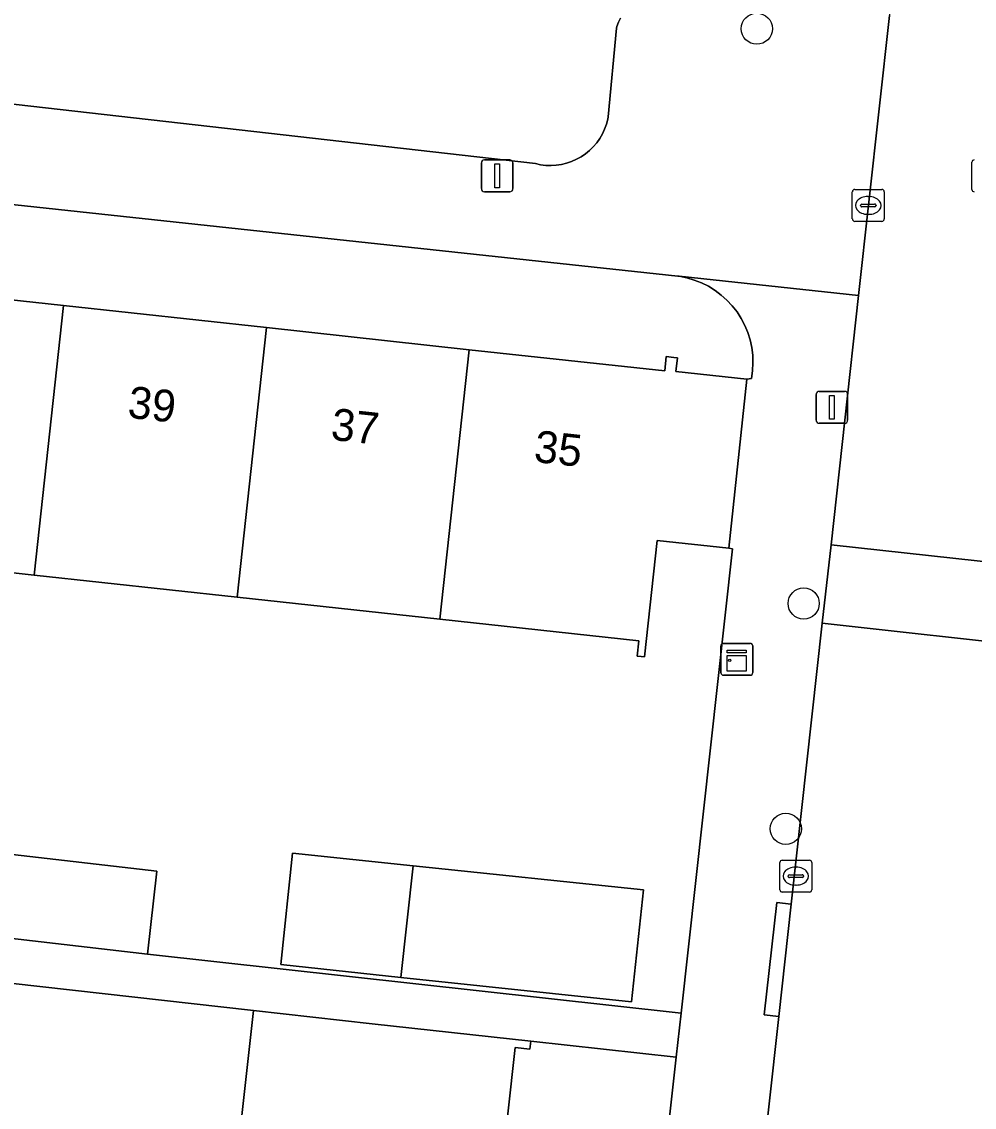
# Model space of a CAD drawing. Extents: x 161928 to 163071, y 386474 to 387428.
# Drawn here: x 162671.02 to 162700.89, y 387185.05 to 387219.1 of the extents above; entities that cross this region are included whole.
import ezdxf

# ---------------------------------------------------------------- set-up
doc = ezdxf.new("R2010")
doc.units = 0
for name, color, linetype in [('IMGEO_Boom', 7, 'Continuous'), ('IMGEO_Erf', 7, 'Continuous'), ('IMGEO_Kast', 7, 'Continuous'), ('IMGEO_Kolk', 7, 'Continuous'), ('IMGEO_Lichtmast', 7, 'Continuous'), ('IMGEO_Pand', 7, 'Continuous'), ('IMGEO_Pand_nummerreeks', 7, 'Continuous'), ('IMGEO_Parkeervlak_open', 7, 'Continuous'), ('IMGEO_Rijbaan_lokaal_open', 7, 'Continuous'), ('IMGEO_Rioolput', 7, 'Continuous'), ('IMGEO_Voetpad_open', 7, 'Continuous')]:
    doc.layers.add(name, color=color, linetype=linetype)

msp = doc.modelspace()

# ---------------------------------------------------------------- linework, layer by layer
at = {"layer": 'IMGEO_Boom'}
for centre in [(162694.066, 387218.879), (162695.537, 387200.85), (162694.974, 387193.782)]:
    msp.add_circle(centre, 0.489, dxfattribs=at)
at = {"layer": 'IMGEO_Erf'}
for points in [[(162665.965, 387210.889), (162672.327, 387210.197), (162678.69, 387209.504), (162685.052, 387208.811), (162691.181, 387208.144), (162691.229, 387208.594), (162691.463, 387208.568), (162691.575, 387208.556), (162691.529, 387208.125), (162693.755, 387207.885), (162693.898, 387207.909), (162693.933, 387208.15), (162693.946, 387208.393), (162693.938, 387208.636), (162693.908, 387208.877), (162693.857, 387209.115), (162693.784, 387209.347), (162693.691, 387209.572), (162693.578, 387209.788), (162693.447, 387209.993), (162693.298, 387210.185), (162693.132, 387210.363), (162692.951, 387210.525), (162692.756, 387210.671), (162692.549, 387210.799), (162692.331, 387210.907), (162692.105, 387210.996), (162691.871, 387211.065), (162691.632, 387211.112), (162691.595, 387211.117), (162649.637, 387215.636)], [(162670.456, 387193.005), (162675.257, 387192.456), (162674.959, 387189.852), (162691.693, 387187.998), (162693.307, 387202.562), (162693.186, 387202.587), (162690.94, 387202.828), (162690.548, 387199.175), (162690.442, 387199.186), (162690.314, 387199.2), (162690.365, 387199.677), (162684.132, 387200.356), (162677.77, 387201.048), (162671.407, 387201.741), (162665.045, 387202.434)], [(162670.659, 387111.689), (162671.206, 387116.659), (162671.341, 387117.884), (162672.041, 387124.245), (162671.266, 387124.372), (162671.962, 387130.692), (162672.662, 387137.054), (162673.363, 387143.415), (162674.063, 387149.777), (162674.764, 387156.138), (162673.297, 387156.299), (162673.996, 387162.662), (162675.465, 387162.501), (162676.165, 387168.861), (162673.689, 387169.133), (162674.389, 387175.495), (162674.631, 387175.468), (162675.281, 387181.39), (162677.518, 387181.144), (162677.566, 387181.584), (162678.281, 387188.079), (162666.919, 387189.359)], [(162683.265, 387111.938), (162691.54, 387186.615), (162686.977, 387187.121), (162686.948, 387186.866), (162686.485, 387186.917), (162685.798, 387180.68)]]:
    msp.add_lwpolyline(points, dxfattribs=at)
msp.add_lwpolyline([(162679.512, 387193.017), (162683.29, 387192.622), (162690.512, 387191.867), (162690.138, 387188.352), (162682.909, 387189.12), (162679.14, 387189.52)], close=True, dxfattribs=at)
at = {"layer": 'IMGEO_Kast'}
for p, q in [((162692.939, 387198.673), (162692.939, 387199.514)), ((162692.939, 387199.514), (162692.939, 387198.673)), ((162693.014, 387199.598), (162693.855, 387199.598)), ((162693.855, 387199.598), (162693.014, 387199.598)), ((162693.939, 387199.523), (162693.939, 387198.682)), ((162693.939, 387198.682), (162693.939, 387199.523)), ((162693.864, 387198.598), (162693.023, 387198.598)), ((162693.023, 387198.598), (162693.864, 387198.598))]:
    msp.add_line(p, q, dxfattribs=at)
for points in [[(162693.134, 387199.388), (162693.734, 387199.388), (162693.734, 387199.303), (162693.134, 387199.303), (162693.134, 387199.388)], [(162693.134, 387199.213), (162693.734, 387199.213), (162693.734, 387198.724), (162693.134, 387198.724), (162693.134, 387199.213)]]:
    msp.add_lwpolyline(points, dxfattribs=at)
msp.add_circle((162693.218, 387199.062), 0.0377, dxfattribs=at)
for centre, start, end in [((162693.017, 387199.52), 92.4484, 184.2845), ((162693.017, 387199.52), 92.4484, 184.2845), ((162693.861, 387199.52), 2.4484, 94.2845), ((162693.861, 387199.52), 2.4484, 94.2845), ((162693.017, 387198.676), 182.4484, 274.2845), ((162693.017, 387198.676), 182.4484, 274.2845), ((162693.861, 387198.676), 272.4484, 4.2845), ((162693.861, 387198.676), 272.4484, 4.2845)]:
    msp.add_arc(centre, 0.0779, start, end, dxfattribs=at)
at = {"layer": 'IMGEO_Kolk'}
for p, q in [((162697.137, 387213.836), (162697.989, 387213.836)), ((162697.062, 387212.91), (162697.062, 387213.762)), ((162697.55, 387213.616), (162697.575, 387213.616)), ((162698.063, 387213.762), (162698.063, 387212.91)), ((162697.321, 387213.33), (162697.321, 387213.342)), ((162697.759, 387213.293), (162697.361, 387213.293)), ((162697.364, 387213.379), (162697.762, 387213.379)), ((162697.805, 387213.342), (162697.805, 387213.33)), ((162697.989, 387212.836), (162697.137, 387212.836)), ((162697.573, 387213.056), (162697.548, 387213.056)), ((162694.79, 387191.87), (162694.79, 387192.722)), ((162694.865, 387192.796), (162695.717, 387192.796)), ((162695.791, 387192.722), (162695.791, 387191.87)), ((162695.092, 387192.339), (162695.49, 387192.339)), ((162695.278, 387192.576), (162695.303, 387192.576)), ((162695.049, 387192.29), (162695.049, 387192.302)), ((162695.487, 387192.253), (162695.089, 387192.253)), ((162695.301, 387192.016), (162695.276, 387192.016)), ((162695.533, 387192.302), (162695.533, 387192.29)), ((162695.717, 387191.796), (162694.865, 387191.796))]:
    msp.add_line(p, q, dxfattribs=at)
for points in [[(162697.137, 387213.836), (162697.989, 387213.836)], [(162697.062, 387212.91), (162697.062, 387213.762)], [(162698.063, 387213.762), (162698.063, 387212.91)], [(162697.989, 387212.836), (162697.137, 387212.836)], [(162694.79, 387191.87), (162694.79, 387192.722)], [(162694.865, 387192.796), (162695.717, 387192.796)], [(162695.791, 387192.722), (162695.791, 387191.87)], [(162695.717, 387191.796), (162694.865, 387191.796)]]:
    msp.add_lwpolyline(points, dxfattribs=at)
for centre, radius, start, end in [((162697.139, 387213.76), 0.0765, 91.552, 178.448), ((162697.139, 387213.76), 0.0765, 91.552, 178.448), ((162697.987, 387213.76), 0.0765, 1.552, 88.448), ((162697.987, 387213.76), 0.0765, 1.552, 88.448), ((162697.361, 387213.339), 0.0403, 85.8775, 175.7526), ((162697.358, 387213.329), 0.0366, 178.938, 274.7102), ((162697.762, 387213.336), 0.043, 264.8664, 352.4533), ((162697.766, 387213.341), 0.0386, 1.7309, 96.639), ((162697.139, 387212.912), 0.0765, 181.552, 268.448), ((162697.139, 387212.912), 0.0765, 181.552, 268.448), ((162697.987, 387212.912), 0.0765, 271.552, 358.448), ((162697.987, 387212.912), 0.0765, 271.552, 358.448), ((162694.867, 387192.72), 0.0765, 91.552, 178.448), ((162694.867, 387192.72), 0.0765, 91.552, 178.448), ((162695.715, 387192.72), 0.0765, 1.552, 88.448), ((162695.715, 387192.72), 0.0765, 1.552, 88.448), ((162695.089, 387192.299), 0.0403, 85.8775, 175.7526), ((162695.494, 387192.301), 0.0386, 1.7309, 96.639), ((162695.086, 387192.289), 0.0366, 178.938, 274.7102), ((162695.49, 387192.296), 0.043, 264.8664, 352.4533), ((162694.867, 387191.872), 0.0765, 181.552, 268.448), ((162694.867, 387191.872), 0.0765, 181.552, 268.448), ((162695.715, 387191.872), 0.0765, 271.552, 358.448), ((162695.715, 387191.872), 0.0765, 271.552, 358.448)]:
    msp.add_arc(centre, radius, start, end, dxfattribs=at)
for centre, major_axis, ratio, start_param, end_param in [((162697.549, 387213.336), (-0.387, 0.002), 0.722429, 4.712389, 7.853982), ((162697.574, 387213.336), (-0.39, 0.002), 0.717154, 1.570796, 4.712389), ((162695.277, 387192.296), (-0.387, 0.002), 0.722429, 4.712389, 7.853982), ((162695.302, 387192.296), (-0.39, 0.002), 0.717154, 1.570796, 4.712389)]:
    msp.add_ellipse(centre, major_axis=major_axis, ratio=ratio, start_param=start_param, end_param=end_param, dxfattribs=at)
at = {"layer": 'IMGEO_Lichtmast'}
for p, q in [((162685.43, 387213.867), (162685.43, 387214.667)), ((162685.43, 387214.667), (162685.43, 387213.867)), ((162685.53, 387214.767), (162686.32, 387214.767)), ((162686.32, 387214.767), (162685.53, 387214.767)), ((162686.42, 387214.667), (162686.42, 387213.867)), ((162686.42, 387213.867), (162686.42, 387214.667)), ((162686.32, 387213.767), (162685.53, 387213.767)), ((162685.53, 387213.767), (162686.32, 387213.767)), ((162695.925, 387206.602), (162695.925, 387207.402)), ((162695.925, 387207.402), (162695.925, 387206.602)), ((162696.025, 387207.502), (162696.815, 387207.502)), ((162696.815, 387207.502), (162696.025, 387207.502)), ((162696.915, 387207.402), (162696.915, 387206.602)), ((162696.915, 387206.602), (162696.915, 387207.402)), ((162696.815, 387206.502), (162696.025, 387206.502)), ((162696.025, 387206.502), (162696.815, 387206.502))]:
    msp.add_line(p, q, dxfattribs=at)
for points in [[(162685.85, 387214.642), (162686, 387214.642), (162686, 387213.892), (162685.85, 387213.892), (162685.85, 387214.642)], [(162696.345, 387207.377), (162696.495, 387207.377), (162696.495, 387206.627), (162696.345, 387206.627), (162696.345, 387207.377)]]:
    msp.add_lwpolyline(points, dxfattribs=at)
for centre, start, end in [((162685.53, 387214.667), 90, 180), ((162685.53, 387214.667), 90, 180), ((162686.32, 387214.667), 0, 90), ((162686.32, 387214.667), 360, 90), ((162685.53, 387213.867), 180, 270), ((162685.53, 387213.867), 180, 270), ((162686.32, 387213.867), 270, 0), ((162686.32, 387213.867), 270, 0), ((162696.025, 387207.402), 90, 180), ((162696.025, 387207.402), 90, 180), ((162696.815, 387207.402), 0, 90), ((162696.815, 387207.402), 360, 90), ((162696.025, 387206.602), 180, 270), ((162696.025, 387206.602), 180, 270), ((162696.815, 387206.602), 270, 0), ((162696.815, 387206.602), 270, 0)]:
    msp.add_arc(centre, 0.1, start, end, dxfattribs=at)
at = {"layer": 'IMGEO_Pand'}
for points in [[(162665.045, 387202.434), (162671.407, 387201.741), (162672.327, 387210.197), (162665.965, 387210.889)], [(162678.69, 387209.504), (162672.327, 387210.197), (162671.407, 387201.741), (162677.77, 387201.048)], [(162677.77, 387201.048), (162684.132, 387200.356), (162685.052, 387208.811), (162678.69, 387209.504)], [(162693.755, 387207.885), (162691.529, 387208.125), (162691.575, 387208.556), (162691.463, 387208.568), (162691.229, 387208.594), (162691.181, 387208.144), (162685.052, 387208.811), (162684.132, 387200.356), (162690.365, 387199.677), (162690.314, 387199.2), (162690.442, 387199.186), (162690.548, 387199.175), (162690.94, 387202.828), (162693.186, 387202.587)], [(162670.173, 387190.4), (162674.959, 387189.852), (162675.257, 387192.456), (162670.456, 387193.005)], [(162683.29, 387192.622), (162679.512, 387193.017), (162679.14, 387189.52), (162682.909, 387189.12)], [(162682.909, 387189.12), (162690.138, 387188.352), (162690.512, 387191.867), (162683.29, 387192.622)], [(162685.798, 387180.68), (162686.485, 387186.917), (162686.948, 387186.866), (162686.977, 387187.121), (162682.008, 387187.668), (162678.281, 387188.079), (162677.566, 387181.584)]]:
    msp.add_lwpolyline(points, close=True, dxfattribs=at)
at = {"layer": 'IMGEO_Parkeervlak_open'}
msp.add_lwpolyline([(162662.917, 387217.4), (162687.123, 387214.647), (162687.285, 387214.613), (162687.449, 387214.593), (162687.614, 387214.589), (162687.78, 387214.598), (162687.943, 387214.623), (162688.104, 387214.662), (162688.26, 387214.716), (162688.411, 387214.783), (162688.556, 387214.863), (162688.693, 387214.956), (162688.821, 387215.061), (162688.939, 387215.177), (162689.046, 387215.303), (162689.142, 387215.438), (162689.225, 387215.581), (162689.295, 387215.731), (162689.351, 387215.886), (162689.393, 387216.046), (162689.406, 387216.111), (162689.662, 387218.891), (162689.68, 387218.949), (162689.731, 387219.084), (162689.793, 387219.213)], dxfattribs=at)
at = {"layer": 'IMGEO_Rijbaan_lokaal_open'}
msp.add_lwpolyline([(162711.584, 387338.045), (162711.506, 387337.52), (162711.287, 387335.487), (162710.01, 387323.565), (162709.612, 387319.974), (162706.865, 387295.147), (162704.405, 387275.34), (162702.543, 387258.37), (162702.217, 387255.366), (162701.629, 387250), (162700.159, 387236.714), (162698.922, 387225.542), (162698.231, 387219.296), (162697.259, 387210.515), (162696.394, 387202.693), (162703.361, 387201.922), (162704.238, 387209.757), (162705.217, 387218.507), (162705.921, 387224.797), (162706.926, 387233.779), (162708.741, 387250), (162709.238, 387254.42), (162709.59, 387257.551), (162713.743, 387294.486)], dxfattribs=at)
for points in [[(162703.086, 387199.458), (162703.361, 387201.922), (162696.394, 387202.693), (162696.121, 387200.228)], [(162695.146, 387191.422), (162694.756, 387187.896), (162692.853, 387170.7), (162687.75, 387124.743), (162694.728, 387123.975), (162699.868, 387170.7), (162703.086, 387199.458), (162696.121, 387200.228)]]:
    msp.add_lwpolyline(points, close=True, dxfattribs=at)
at = {"layer": 'IMGEO_Rioolput'}
msp.add_line((162700.811, 387213.836), (162700.811, 387214.688), dxfattribs=at)
msp.add_lwpolyline([(162700.811, 387213.836), (162700.811, 387214.688)], dxfattribs=at)
for centre, start, end in [((162700.888, 387214.686), 91.552, 178.448), ((162700.888, 387214.686), 91.552, 178.448), ((162700.888, 387213.838), 181.552, 268.448), ((162700.888, 387213.838), 181.552, 268.448)]:
    msp.add_arc(centre, 0.0765, start, end, dxfattribs=at)
at = {"layer": 'IMGEO_Voetpad_open'}
for points in [[(162649.637, 387215.636), (162691.595, 387211.117), (162691.632, 387211.112), (162697.259, 387210.515), (162698.231, 387219.296)], [(162689.793, 387219.213), (162689.731, 387219.084), (162689.68, 387218.949), (162689.662, 387218.891), (162689.406, 387216.111), (162689.393, 387216.046), (162689.351, 387215.886), (162689.295, 387215.731), (162689.225, 387215.581), (162689.142, 387215.438), (162689.046, 387215.303), (162688.939, 387215.177), (162688.821, 387215.061), (162688.693, 387214.956), (162688.556, 387214.863), (162688.411, 387214.783), (162688.26, 387214.716), (162688.104, 387214.662), (162687.943, 387214.623), (162687.78, 387214.598), (162687.614, 387214.589), (162687.449, 387214.593), (162687.285, 387214.613), (162687.123, 387214.647), (162662.917, 387217.4)], [(162692.853, 387170.7), (162694.756, 387187.896), (162694.298, 387187.944), (162694.696, 387191.469), (162695.146, 387191.422), (162696.121, 387200.228), (162696.394, 387202.693), (162697.259, 387210.515), (162691.632, 387211.112), (162691.871, 387211.065), (162692.105, 387210.996), (162692.331, 387210.907), (162692.549, 387210.799), (162692.756, 387210.671), (162692.951, 387210.525), (162693.132, 387210.363), (162693.298, 387210.185), (162693.447, 387209.993), (162693.578, 387209.788), (162693.691, 387209.572), (162693.784, 387209.347), (162693.857, 387209.115), (162693.908, 387208.877), (162693.938, 387208.636), (162693.946, 387208.393), (162693.933, 387208.15), (162693.898, 387207.909), (162693.755, 387207.885), (162693.186, 387202.587), (162693.307, 387202.562), (162691.693, 387187.998), (162691.54, 387186.615), (162683.265, 387111.938)], [(162666.919, 387189.359), (162678.281, 387188.079), (162682.008, 387187.668), (162686.977, 387187.121), (162691.54, 387186.615), (162691.693, 387187.998), (162674.959, 387189.852), (162670.173, 387190.4)]]:
    msp.add_lwpolyline(points, dxfattribs=at)
msp.add_lwpolyline([(162695.146, 387191.422), (162694.696, 387191.469), (162694.298, 387187.944), (162694.756, 387187.896)], close=True, dxfattribs=at)

# ---------------------------------------------------------------- texts
at = {"layer": 'IMGEO_Pand_nummerreeks'}
for s, p in [('39', (162674.313, 387206.681)), ('37', (162680.683, 387205.988)), ('35', (162687.053, 387205.294))]:
    msp.add_text(s, height=1, rotation=353.7866, dxfattribs=at).set_placement(p)

doc.saveas('drawing.dxf')
